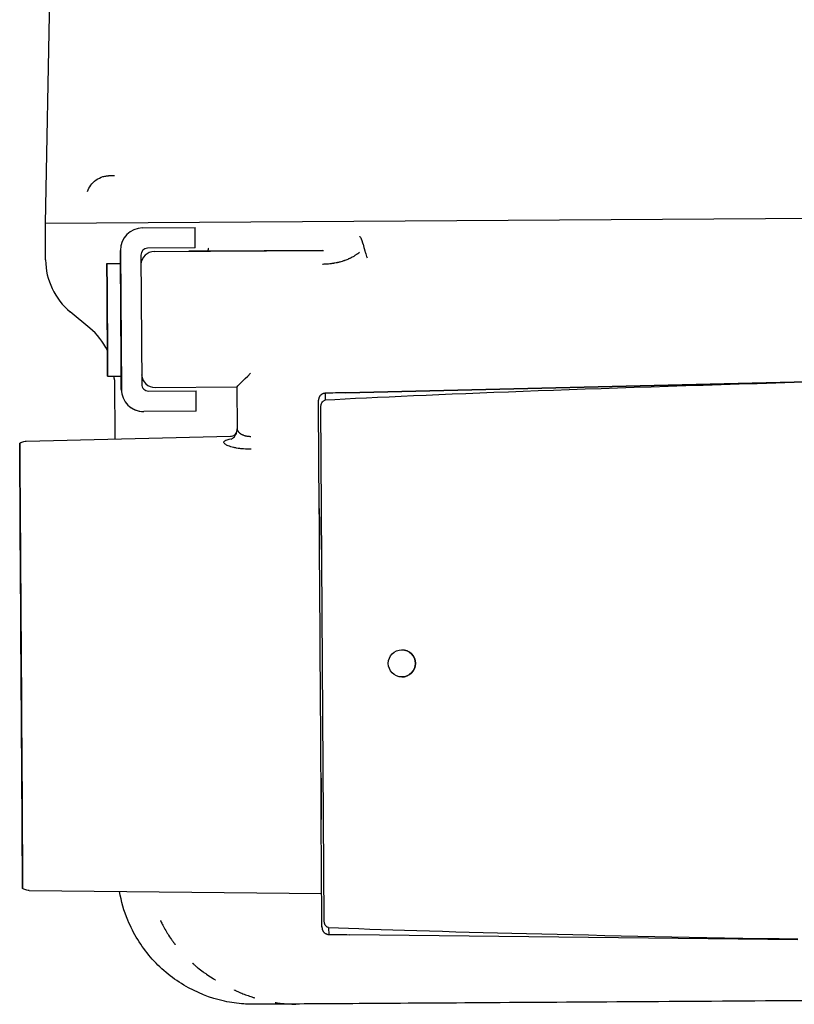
# Model space of a CAD drawing. Extents: x -89225 to 110569, y 13360 to 87647.
# Tile 309 of 478: x 37026 to 37083, y 84582 to 84655. Entities that reach past the tile are written whole.
import ezdxf

# ---------------------------------------------------------------- set-up
doc = ezdxf.new("R2010")
doc.units = 0
doc.layers.add('Iv-Lines 035', color=4, linetype='Continuous')

# ---------------------------------------------------------------- blocks, each defined once
blk = doc.blocks.new('Leidingwerk beluchtingsinstallatie')
for p, q in [((1284351.067, -919528.808), (1284349.787, -919593.831)), ((1284459.811, -919593.117), (1284349.787, -919593.831)), ((1284349.817, -919596.499), (1284349.8, -919593.831)), ((1284356.948, -919594.143), (1284360.809, -919594.118)), ((1284356.95, -919594.143), (1284356.948, -919594.143)), ((1284356.95, -919594.143), (1284360.811, -919594.118)), ((1284360.809, -919594.118), (1284360.811, -919594.118)), ((1284360.821, -919595.618), (1284360.811, -919594.118)), ((1284355.326, -919596.755), (1284355.319, -919595.793)), ((1284355.322, -919595.793), (1284355.388, -919606.014)), ((1284360.821, -919595.618), (1284357.321, -919595.641)), ((1284357.82, -919595.879), (1284357.822, -919595.879)), ((1284357.822, -919595.879), (1284370.181, -919595.799)), ((1284361.576, -919595.855), (1284360.343, -919595.863)), ((1284370.18, -919595.799), (1284361.575, -919595.855)), ((1284370.264, -919595.797), (1284370.264, -919595.797)), ((1284354.327, -919596.762), (1284355.327, -919596.755)), ((1284356.824, -919596.144), (1284356.886, -919605.644)), ((1284353.064, -919601.507), (1284351.628, -919600.318)), ((1284354.381, -919605.042), (1284355.381, -919605.035)), ((1284354.875, -919605.325), (1284354.903, -919609.668)), ((1284355.386, -919606.014), (1284355.379, -919605.035)), ((1284371.907, -919606.264), (1284404.888, -919605.474)), ((1284404.888, -919605.474), (1284371.907, -919606.264)), ((1284404.888, -919605.474), (1284404.888, -919605.474)), ((1284437.877, -919605.835), (1284404.888, -919605.474)), ((1284357.387, -919606.14), (1284360.887, -919606.118)), ((1284357.389, -919606.14), (1284357.387, -919606.14)), ((1284357.389, -919606.14), (1284360.889, -919606.118)), ((1284357.879, -919605.879), (1284357.88, -919605.879)), ((1284357.887, -919605.879), (1284363.887, -919605.84)), ((1284360.887, -919606.118), (1284360.889, -919606.118)), ((1284360.898, -919607.618), (1284360.889, -919606.118)), ((1284363.885, -919605.84), (1284363.905, -919608.912)), ((1284357.027, -919607.643), (1284357.025, -919607.643)), ((1284360.898, -919607.618), (1284357.038, -919607.643)), ((1284369.947, -919614.764), (1284369.899, -919607.303)), ((1284370.312, -919645.097), (1284370.067, -919607.302)), ((1284348.394, -919609.823), (1284363.418, -919609.464)), ((1284370.144, -919645.098), (1284370.096, -919637.637)), ((1284348.609, -919642.857), (1284370.131, -919643.093)), ((1284372.165, -919646.111), (1284405.154, -919646.473)), ((1284368.227, -919651.213), (1284368.227, -919651.213))]:
    blk.add_line(p, q)
blk.add_circle((1284376.022, -919626.162), 1)
for centre, radius, start, end in [((1284356.959, -919595.782), 1.639, 90.37204, 180.37204), ((1284356.961, -919595.782), 1.639, 90.37204, 180.37204), ((1284357.324, -919596.141), 0.5, 90.37204, 180.37204), ((1284357.827, -919596.879), 1, 90.37204, 176.9202), ((1284354.817, -919596.467), 5, 180.37204, 230.37204), ((1284349.875, -919605.358), 5, 26.02993, 50.37204), ((1284349.875, -919605.358), 5, 0.37204, 3.66248), ((1284357.879, -919604.879), 1, 183.82388, 270), ((1284357.025, -919606.004), 1.639, 180.37204, 270), ((1284357.027, -919606.004), 1.639, 180.37204, 270.37204), ((1284357.386, -919605.64), 0.5, 180.37204, 270.37204), ((1284357.383, -919605.64), 0.5, 270.12036, 270.37204), ((1284357.88, -919604.879), 1, 270, 270.37204), ((1284376.021, -919626.162), 1, 270.02188, 89.97812)]:
    blk.add_arc(centre, radius, start, end)
for centre, major_axis, ratio, start_param, end_param in [((1290009.398, -920293.77), (5636.164, -699.149), 0.023961, 3.151311, 3.153967), ((1284355.354, -919600.895), (0.027, -4.14), 0.000191, 6.283178, 9.42477), ((1284364.88, -919604.833), (0.993, 1.006), 0.000096, 3.141688, 4.712484), ((1284404.895, -919606.474), (-0.006, 1), 0.000191, 5.978656, 6.283191), ((1284422.954, -919606.041), (-60.178, -1.441), 0.016613, 5.016893, 5.774466), ((1284388.194, -920267.965), (537.651, -386.562), 0.999312, 2.218427, 2.22073), ((1284370.018, -919626.201), (-0.11, 16.892), 0.000191, 4.187797, 5.233531), ((1284423.211, -919645.671), (-60.192, 0.66), 0.016613, 0.508719, 1.266292), ((1284379.859, -918984.254), (-532.601, -393.491), 0.999311, 0.920902, 0.923204)]:
    blk.add_ellipse(centre, major_axis=major_axis, ratio=ratio, start_param=start_param, end_param=end_param)
for centre, major_axis in [((1284354.354, -919600.902), (-0.027, 4.14)), ((1284354.354, -919600.902), (-0.017, 2.55)), ((1284348.019, -919626.343), (0.106, -16.383)), ((1284348.019, -919626.343), (0.066, -10.188))]:
    blk.add_ellipse(centre, major_axis=major_axis, ratio=0.000191)
for points, knots in [([(1284352.891, -919591.461), (1284352.949, -919591.299), (1284353.031, -919591.144), (1284353.245, -919590.857), (1284353.381, -919590.724), (1284353.686, -919590.511), (1284353.857, -919590.428), (1284354.123, -919590.348), (1284354.214, -919590.328), (1284354.351, -919590.31), (1284354.398, -919590.305), (1284354.461, -919590.302), (1284354.479, -919590.301), (1284354.501, -919590.301), (1284354.506, -919590.301), (1284354.512, -919590.3), (1284354.513, -919590.3), (1284354.515, -919590.3), (1284354.516, -919590.3), (1284354.518, -919590.3), (1284354.518, -919590.3), (1284354.52, -919590.3), (1284354.521, -919590.3), (1284354.524, -919590.3), (1284354.524, -919590.3), (1284354.525, -919590.3), (1284354.526, -919590.3), (1284354.527, -919590.3), (1284354.527, -919590.3), (1284354.528, -919590.3), (1284354.528, -919590.3), (1284354.532, -919590.3), (1284354.538, -919590.3), (1284354.573, -919590.3), (1284354.624, -919590.3), (1284354.749, -919590.299), (1284354.807, -919590.298), (1284354.875, -919590.298)], [0.0609754, 0.0609754, 0.0609754, 0.0609754, 0.1124771, 0.1124771, 0.1682398, 0.1682398, 0.2240011, 0.2240011, 0.2516117, 0.2516117, 0.2655628, 0.2655628, 0.2707926, 0.2707926, 0.2723081, 0.2723081, 0.2726592, 0.2726592, 0.2730114, 0.2730114, 0.2733638, 0.2733638, 0.2740729, 0.2740729, 0.2769069, 0.2769069, 0.2803154, 0.2803154, 0.2905393, 0.2905393, 0.32121, 0.32121, 0.4132255, 0.4132255, 0.6893655, 0.6893655, 0.8637834, 0.8637834, 0.8637834, 0.8637834]), ([(1284373.172, -919595.332), (1284373.167, -919595.302), (1284373.156, -919595.246), (1284373.136, -919595.18), (1284373.13, -919595.16), (1284373.124, -919595.141), (1284373.118, -919595.125), (1284373.114, -919595.114), (1284373.111, -919595.104), (1284373.107, -919595.095), (1284373.103, -919595.083), (1284373.098, -919595.072), (1284373.094, -919595.062), (1284373.092, -919595.057), (1284373.09, -919595.052), (1284373.089, -919595.047), (1284373.088, -919595.045), (1284373.087, -919595.043), (1284373.086, -919595.041), (1284373.085, -919595.039), (1284373.085, -919595.038), (1284373.083, -919595.035), (1284373.04, -919594.935), (1284372.996, -919594.865), (1284372.954, -919594.81), (1284372.946, -919594.8), (1284372.938, -919594.79), (1284372.931, -919594.781)], [0.0000012, 0.0000012, 0.0000012, 0.0000012, 0.25, 0.25, 0.25, 0.3257144, 0.3257144, 0.3257144, 0.375, 0.375, 0.375, 0.4375, 0.4375, 0.4375, 0.46875, 0.46875, 0.46875, 0.484375, 0.484375, 0.484375, 0.5, 0.5, 0.5, 0.9196097, 0.9196097, 0.9196097, 0.9999998, 0.9999998, 0.9999998, 0.9999998]), ([(1284373.172, -919595.332), (1284373.177, -919595.357), (1284373.183, -919595.383), (1284373.189, -919595.411), (1284373.195, -919595.435), (1284373.201, -919595.461), (1284373.207, -919595.488), (1284373.213, -919595.513), (1284373.22, -919595.538), (1284373.226, -919595.564), (1284373.233, -919595.589), (1284373.239, -919595.615), (1284373.246, -919595.641), (1284373.251, -919595.657), (1284373.255, -919595.674), (1284373.26, -919595.69), (1284373.262, -919595.698), (1284373.264, -919595.705), (1284373.266, -919595.712), (1284373.267, -919595.718), (1284373.269, -919595.724), (1284373.27, -919595.73), (1284373.278, -919595.756), (1284373.285, -919595.782), (1284373.292, -919595.809), (1284373.302, -919595.842), (1284373.311, -919595.875), (1284373.32, -919595.908), (1284373.326, -919595.928), (1284373.332, -919595.947), (1284373.337, -919595.967)], [0, 0, 0, 0, 0.1375956, 0.1375956, 0.1375956, 0.2633214, 0.2633214, 0.2633214, 0.3816607, 0.3816607, 0.3816607, 0.4939735, 0.4939735, 0.4939735, 0.5625, 0.5625, 0.5625, 0.5962737, 0.5962737, 0.5962737, 0.625, 0.625, 0.625, 0.75, 0.75, 0.75, 0.9074021, 0.9074021, 0.9074021, 0.9999999, 0.9999999, 0.9999999, 0.9999999]), ([(1284360.343, -919595.862), (1284360.549, -919595.861), (1284360.759, -919595.859), (1284361.171, -919595.857), (1284361.378, -919595.855), (1284361.556, -919595.854)], [0, 0, 0, 0, 0.0620302, 0.0620302, 0.1301181, 0.1301181, 0.1301181, 0.1301181]), ([(1284361.556, -919595.854), (1284361.561, -919595.854), (1284361.565, -919595.854), (1284361.571, -919595.854), (1284361.574, -919595.855), (1284361.576, -919595.855)], [0.97833148, 0.97833148, 0.97833148, 0.97833148, 0.99254846, 0.99254846, 1, 1, 1, 1]), ([(1284361.57, -919595.854), (1284361.581, -919595.854), (1284361.587, -919595.853), (1284361.588, -919595.853), (1284361.588, -919595.853), (1284361.588, -919595.853)], [0.00194715, 0.00194715, 0.00194715, 0.00194715, 0.01325211, 0.01325211, 0.01394999, 0.01394999, 0.01394999, 0.01394999]), ([(1284361.576, -919595.855), (1284361.592, -919595.855), (1284361.606, -919595.854), (1284361.621, -919595.852), (1284361.635, -919595.851), (1284361.65, -919595.849), (1284361.663, -919595.847), (1284361.685, -919595.842), (1284361.712, -919595.835), (1284361.734, -919595.823), (1284361.736, -919595.822), (1284361.739, -919595.821), (1284361.741, -919595.819), (1284361.743, -919595.818), (1284361.746, -919595.816), (1284361.748, -919595.815), (1284361.757, -919595.808), (1284361.765, -919595.8), (1284361.773, -919595.787), (1284361.776, -919595.783), (1284361.779, -919595.778), (1284361.781, -919595.773), (1284361.782, -919595.77), (1284361.784, -919595.767), (1284361.785, -919595.765), (1284361.785, -919595.763), (1284361.786, -919595.761), (1284361.787, -919595.759), (1284361.789, -919595.752), (1284361.791, -919595.746), (1284361.792, -919595.739), (1284361.796, -919595.723), (1284361.798, -919595.706), (1284361.798, -919595.69), (1284361.798, -919595.686), (1284361.798, -919595.681), (1284361.797, -919595.677), (1284361.797, -919595.675), (1284361.797, -919595.673), (1284361.797, -919595.672), (1284361.796, -919595.67), (1284361.796, -919595.669), (1284361.796, -919595.667), (1284361.794, -919595.657), (1284361.79, -919595.647), (1284361.784, -919595.638)], [0, 0, 0, 0, 0.00667469, 0.00667469, 0.00667469, 0.01329183, 0.01329183, 0.01329183, 0.02381377, 0.02381377, 0.02381377, 0.02500114, 0.02500114, 0.02500114, 0.02628419, 0.02628419, 0.02628419, 0.03154981, 0.03154981, 0.03154981, 0.03354461, 0.03354461, 0.03354461, 0.03457441, 0.03457441, 0.03457441, 0.0353532, 0.0353532, 0.0353532, 0.03770917, 0.03770917, 0.03770917, 0.0431414, 0.0431414, 0.0431414, 0.0445959, 0.0445959, 0.0445959, 0.04514833, 0.04514833, 0.04514833, 0.04563499, 0.04563499, 0.04563499, 0.04915291, 0.04915291, 0.04915291, 0.04915291]), ([(1284370.18, -919595.799), (1284370.18, -919595.799), (1284370.181, -919595.799), (1284370.183, -919595.799), (1284370.184, -919595.799), (1284370.189, -919595.799), (1284370.192, -919595.798), (1284370.202, -919595.798), (1284370.209, -919595.798), (1284370.223, -919595.798), (1284370.237, -919595.798), (1284370.257, -919595.798), (1284370.263, -919595.797), (1284370.264, -919595.797)], [0, 0, 0, 0, 0.000123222, 0.000123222, 0.000611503, 0.000611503, 0.001588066, 0.001588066, 0.003541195, 0.003541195, 0.005938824, 0.005938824, 0.008336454, 0.008336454, 0.008336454, 0.008336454]), ([(1284370.181, -919595.799), (1284370.197, -919595.798), (1284370.213, -919595.798), (1284370.235, -919595.798), (1284370.241, -919595.798), (1284370.25, -919595.798), (1284370.254, -919595.798), (1284370.258, -919595.798), (1284370.26, -919595.798), (1284370.262, -919595.797), (1284370.263, -919595.797), (1284370.263, -919595.797), (1284370.263, -919595.797), (1284370.264, -919595.797), (1284370.264, -919595.797), (1284370.264, -919595.797)], [0, 0, 0, 0, 0.004854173, 0.004854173, 0.006674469, 0.006674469, 0.007645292, 0.007645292, 0.008130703, 0.008130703, 0.008252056, 0.008252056, 0.008312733, 0.008312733, 0.008343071, 0.008343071, 0.008343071, 0.008343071]), ([(1284370.187, -919596.799), (1284370.195, -919596.799), (1284370.236, -919596.799), (1284370.347, -919596.795), (1284370.392, -919596.794), (1284370.459, -919596.79), (1284370.477, -919596.789), (1284370.487, -919596.788), (1284370.502, -919596.787), (1284370.519, -919596.786), (1284370.582, -919596.782), (1284370.645, -919596.777), (1284370.742, -919596.766), (1284370.767, -919596.763), (1284370.787, -919596.761), (1284370.819, -919596.757), (1284370.886, -919596.748), (1284370.953, -919596.738), (1284371.008, -919596.729), (1284371.028, -919596.726), (1284371.068, -919596.719), (1284371.082, -919596.716), (1284371.16, -919596.702), (1284371.22, -919596.69), (1284371.292, -919596.674), (1284371.313, -919596.669), (1284371.334, -919596.664), (1284371.348, -919596.661), (1284371.348, -919596.661), (1284371.359, -919596.658), (1284371.369, -919596.656), (1284371.409, -919596.646), (1284371.444, -919596.637), (1284371.532, -919596.614), (1284371.586, -919596.599), (1284371.675, -919596.572), (1284371.708, -919596.561), (1284371.761, -919596.544), (1284371.789, -919596.534), (1284371.818, -919596.524), (1284371.838, -919596.517), (1284371.847, -919596.514), (1284371.953, -919596.476), (1284372.041, -919596.44), (1284372.146, -919596.394), (1284372.17, -919596.383), (1284372.195, -919596.372), (1284372.233, -919596.354), (1284372.271, -919596.335), (1284372.35, -919596.296), (1284372.404, -919596.267), (1284372.487, -919596.219), (1284372.515, -919596.202), (1284372.572, -919596.167), (1284372.604, -919596.147), (1284372.658, -919596.111), (1284372.683, -919596.094), (1284372.716, -919596.07), (1284372.727, -919596.062), (1284372.747, -919596.048), (1284372.762, -919596.036), (1284372.829, -919595.986), (1284372.874, -919595.949), (1284372.913, -919595.916)], [0, 0, 0, 0, 0.0625, 0.0625, 0.09375, 0.09375, 0.101562, 0.101562, 0.109375, 0.125, 0.125, 0.1875, 0.1875, 0.203125, 0.203125, 0.21875, 0.25, 0.28125, 0.28125, 0.296875, 0.296875, 0.3125, 0.3125, 0.375, 0.375, 0.390625, 0.398437, 0.398437, 0.40625, 0.40625, 0.4375, 0.4375, 0.5, 0.5, 0.5625, 0.5625, 0.59375, 0.59375, 0.609375, 0.617187, 0.617187, 0.625, 0.625, 0.6875, 0.6875, 0.703125, 0.703125, 0.71875, 0.75, 0.75, 0.8125, 0.8125, 0.84375, 0.84375, 0.875, 0.875, 0.90625, 0.90625, 0.921875, 0.921875, 0.9375, 0.9375, 1, 1, 1, 1]), ([(1284370.382, -919606.302), (1284370.362, -919606.302), (1284370.342, -919606.304), (1284370.321, -919606.307), (1284370.301, -919606.31), (1284370.28, -919606.315), (1284370.26, -919606.32), (1284370.24, -919606.326), (1284370.22, -919606.334), (1284370.201, -919606.342), (1284370.188, -919606.347), (1284370.175, -919606.354), (1284370.163, -919606.36), (1284370.144, -919606.37), (1284370.126, -919606.381), (1284370.109, -919606.393), (1284370.092, -919606.405), (1284370.075, -919606.418), (1284370.06, -919606.432), (1284370.051, -919606.44), (1284370.043, -919606.448), (1284370.035, -919606.456), (1284370.022, -919606.47), (1284370.01, -919606.484), (1284369.999, -919606.499), (1284369.987, -919606.515), (1284369.976, -919606.531), (1284369.966, -919606.547), (1284369.957, -919606.564), (1284369.948, -919606.581), (1284369.941, -919606.597), (1284369.933, -919606.614), (1284369.926, -919606.631), (1284369.921, -919606.648), (1284369.919, -919606.653), (1284369.917, -919606.658), (1284369.916, -919606.663), (1284369.911, -919606.681), (1284369.907, -919606.697), (1284369.904, -919606.714), (1284369.9, -919606.731), (1284369.898, -919606.747), (1284369.897, -919606.763), (1284369.896, -919606.775), (1284369.896, -919606.787), (1284369.896, -919606.799)], [0, 0, 0, 0, 0.0678733, 0.0678733, 0.0678733, 0.1356656, 0.1356656, 0.1356656, 0.203558, 0.203558, 0.203558, 0.25, 0.25, 0.25, 0.3194396, 0.3194396, 0.3194396, 0.3907694, 0.3907694, 0.3907694, 0.43248, 0.43248, 0.43248, 0.5, 0.5, 0.5, 0.5735559, 0.5735559, 0.5735559, 0.6485627, 0.6485627, 0.6485627, 0.7259095, 0.7259095, 0.7259095, 0.75, 0.75, 0.75, 0.8308074, 0.8308074, 0.8308074, 0.9159231, 0.9159231, 0.9159231, 0.9840837, 0.9840837, 0.9840837, 0.9840837]), ([(1284369.899, -919607.303), (1284369.899, -919607.252), (1284369.898, -919607.201), (1284369.898, -919607.103), (1284369.897, -919607.055), (1284369.897, -919606.968), (1284369.897, -919606.927), (1284369.896, -919606.863), (1284369.896, -919606.838), (1284369.896, -919606.81), (1284369.896, -919606.802), (1284369.896, -919606.799)], [0, 0, 0, 0, 0.01522177, 0.01522177, 0.03080953, 0.03080953, 0.04725571, 0.04725571, 0.06333454, 0.06333454, 0.07361397, 0.07361397, 0.07361397, 0.07361397]), ([(1284369.899, -919607.303), (1284369.898, -919607.181), (1284369.897, -919607.061), (1284369.896, -919606.881), (1284369.896, -919606.821), (1284369.896, -919606.807)], [0, 0, 0, 0, 0.5, 0.5, 0.9999997, 0.9999997, 0.9999997, 0.9999997]), ([(1284370.067, -919607.302), (1284370.066, -919607.275), (1284370.068, -919607.247), (1284370.073, -919607.191), (1284370.078, -919607.162), (1284370.096, -919607.085), (1284370.113, -919607.038), (1284370.164, -919606.943), (1284370.198, -919606.903), (1284370.257, -919606.855), (1284370.282, -919606.839), (1284370.333, -919606.819), (1284370.359, -919606.814), (1284370.385, -919606.813)], [0.00000037, 0.00000037, 0.00000037, 0.00000037, 0.00820408, 0.00820408, 0.01698756, 0.01698756, 0.03185537, 0.03185537, 0.04933071, 0.04933071, 0.06027646, 0.06027646, 0.070055, 0.070055, 0.070055, 0.070055]), ([(1284370.382, -919606.302), (1284370.383, -919606.304), (1284370.383, -919606.308), (1284370.382, -919606.314), (1284370.382, -919606.32), (1284370.382, -919606.328), (1284370.382, -919606.339), (1284370.382, -919606.349), (1284370.382, -919606.361), (1284370.382, -919606.376), (1284370.382, -919606.39), (1284370.382, -919606.406), (1284370.382, -919606.425), (1284370.382, -919606.472), (1284370.382, -919606.534), (1284370.383, -919606.611), (1284370.383, -919606.626), (1284370.383, -919606.642), (1284370.383, -919606.658), (1284370.383, -919606.688), (1284370.384, -919606.72), (1284370.384, -919606.753), (1284370.384, -919606.772), (1284370.384, -919606.793), (1284370.385, -919606.813)], [0.0000104, 0.0000104, 0.0000104, 0.0000104, 0.1250051, 0.1250051, 0.1250051, 0.2450345, 0.2450345, 0.2450345, 0.3631161, 0.3631161, 0.3631161, 0.4786393, 0.4786393, 0.4786393, 0.7731726, 0.7731726, 0.7731726, 0.8315392, 0.8315392, 0.8315392, 0.9377191, 0.9377191, 0.9377191, 0.9999117, 0.9999117, 0.9999117, 0.9999117]), ([(1284363.418, -919609.464), (1284363.425, -919609.463), (1284363.432, -919609.463), (1284363.46, -919609.461), (1284363.481, -919609.459), (1284363.554, -919609.444), (1284363.606, -919609.425), (1284363.699, -919609.372), (1284363.742, -919609.338), (1284363.813, -919609.26), (1284363.842, -919609.214), (1284363.874, -919609.141), (1284363.883, -919609.117), (1284363.893, -919609.08), (1284363.895, -919609.068), (1284363.899, -919609.047), (1284363.901, -919609.039), (1284363.903, -919609.022), (1284363.904, -919609.014), (1284363.905, -919609.003), (1284363.905, -919609), (1284363.905, -919608.993), (1284363.905, -919608.99), (1284363.906, -919608.985), (1284363.906, -919608.983), (1284363.906, -919608.978), (1284363.906, -919608.976), (1284363.906, -919608.971), (1284363.906, -919608.97), (1284363.906, -919608.969), (1284363.906, -919608.969), (1284363.906, -919608.969)], [0, 0, 0, 0, 0.002088, 0.002088, 0.008363, 0.008363, 0.0245345, 0.0245345, 0.0404583, 0.0404583, 0.0563891, 0.0563891, 0.0642427, 0.0642427, 0.0679158, 0.0679158, 0.0705003, 0.0705003, 0.0732716, 0.0732716, 0.0745406, 0.0745406, 0.0764006, 0.0764006, 0.0786025, 0.0786025, 0.0825069, 0.0825069, 0.091973, 0.091973, 0.1010698, 0.1010698, 0.1010698, 0.1010698]), ([(1284363.466, -919609.68), (1284363.466, -919609.68), (1284363.481, -919609.674), (1284363.529, -919609.648), (1284363.559, -919609.63), (1284363.627, -919609.577), (1284363.666, -919609.541), (1284363.748, -919609.442), (1284363.79, -919609.376), (1284363.858, -919609.23), (1284363.885, -919609.146), (1284363.903, -919609.028), (1284363.906, -919608.993), (1284363.907, -919608.959)], [0.0284089, 0.0284089, 0.0284089, 0.0284089, 0.0522568, 0.0522568, 0.0717975, 0.0717975, 0.0949367, 0.0949367, 0.1213196, 0.1213196, 0.1500889, 0.1500889, 0.1623307, 0.1623307, 0.1623307, 0.1623307]), ([(1284363.885, -919609.109), (1284363.888, -919609.094), (1284363.891, -919609.079), (1284363.898, -919609.039), (1284363.901, -919609.013), (1284363.903, -919608.988)], [0.14465287, 0.14465287, 0.14465287, 0.14465287, 0.14984646, 0.14984646, 0.15865955, 0.15865955, 0.15865955, 0.15865955]), ([(1284363.907, -919608.925), (1284363.907, -919608.931), (1284363.907, -919608.938), (1284363.908, -919608.945), (1284363.908, -919608.949), (1284363.908, -919608.952), (1284363.909, -919608.955), (1284363.91, -919608.963), (1284363.912, -919608.972), (1284363.914, -919608.981), (1284363.915, -919608.986), (1284363.917, -919608.991), (1284363.918, -919608.996), (1284363.921, -919609.006), (1284363.925, -919609.017), (1284363.93, -919609.028), (1284363.933, -919609.034), (1284363.936, -919609.041), (1284363.939, -919609.048), (1284363.944, -919609.057), (1284363.95, -919609.067), (1284363.956, -919609.078), (1284363.96, -919609.083), (1284363.963, -919609.088), (1284363.967, -919609.094), (1284363.969, -919609.097), (1284363.971, -919609.1), (1284363.973, -919609.103), (1284363.975, -919609.106), (1284363.977, -919609.108), (1284363.979, -919609.111), (1284363.983, -919609.117), (1284363.988, -919609.123), (1284363.993, -919609.129), (1284364.004, -919609.142), (1284364.015, -919609.155), (1284364.026, -919609.166), (1284364.039, -919609.179), (1284364.052, -919609.192), (1284364.066, -919609.204), (1284364.07, -919609.207), (1284364.074, -919609.211), (1284364.079, -919609.215), (1284364.093, -919609.226), (1284364.107, -919609.238), (1284364.121, -919609.248), (1284364.124, -919609.25), (1284364.128, -919609.253), (1284364.132, -919609.256), (1284364.139, -919609.261), (1284364.147, -919609.266), (1284364.155, -919609.272), (1284364.16, -919609.275), (1284364.165, -919609.278), (1284364.17, -919609.281), (1284364.173, -919609.284), (1284364.176, -919609.286), (1284364.18, -919609.288), (1284364.196, -919609.298), (1284364.227, -919609.315), (1284364.251, -919609.328), (1284364.253, -919609.329), (1284364.254, -919609.33), (1284364.256, -919609.33), (1284364.265, -919609.335), (1284364.273, -919609.339), (1284364.282, -919609.343), (1284364.301, -919609.352), (1284364.32, -919609.361), (1284364.34, -919609.369), (1284364.367, -919609.38), (1284364.395, -919609.39), (1284364.423, -919609.4), (1284364.437, -919609.404), (1284364.451, -919609.409), (1284364.465, -919609.413), (1284364.472, -919609.415), (1284364.479, -919609.417), (1284364.486, -919609.419), (1284364.49, -919609.42), (1284364.493, -919609.421), (1284364.497, -919609.422), (1284364.5, -919609.423), (1284364.503, -919609.424), (1284364.507, -919609.425), (1284364.542, -919609.434), (1284364.578, -919609.442), (1284364.614, -919609.449), (1284364.651, -919609.455), (1284364.687, -919609.46), (1284364.723, -919609.464), (1284364.761, -919609.467), (1284364.797, -919609.47), (1284364.834, -919609.47), (1284364.86, -919609.471), (1284364.885, -919609.47), (1284364.91, -919609.469)], [0.0000001, 0.0000001, 0.0000001, 0.0000001, 0.044529, 0.044529, 0.044529, 0.0625, 0.0625, 0.0625, 0.1042544, 0.1042544, 0.1042544, 0.125, 0.125, 0.125, 0.1647144, 0.1647144, 0.1647144, 0.1875, 0.1875, 0.1875, 0.21875, 0.21875, 0.21875, 0.234375, 0.234375, 0.234375, 0.2430243, 0.2430243, 0.2430243, 0.25, 0.25, 0.25, 0.2700207, 0.2700207, 0.2700207, 0.3125, 0.3125, 0.3125, 0.3598105, 0.3598105, 0.3598105, 0.375, 0.375, 0.375, 0.4247132, 0.4247132, 0.4247132, 0.4375, 0.4375, 0.4375, 0.4654467, 0.4654467, 0.4654467, 0.484375, 0.484375, 0.484375, 0.4977857, 0.4977857, 0.4977857, 0.5563931, 0.5563931, 0.5563931, 0.560043, 0.560043, 0.560043, 0.5803732, 0.5803732, 0.5803732, 0.625, 0.625, 0.625, 0.6875, 0.6875, 0.6875, 0.71875, 0.71875, 0.71875, 0.734375, 0.734375, 0.734375, 0.7432879, 0.7432879, 0.7432879, 0.75, 0.75, 0.75, 0.8163195, 0.8163195, 0.8163195, 0.8833872, 0.8833872, 0.8833872, 0.9517472, 0.9517472, 0.9517472, 1, 1, 1, 1]), ([(1284347.912, -919609.96), (1284348.006, -919609.906), (1284348.109, -919609.866), (1284348.274, -919609.832), (1284348.334, -919609.825), (1284348.394, -919609.823)], [0, 0, 0, 0, 0.0324299, 0.0324299, 0.05044658, 0.05044658, 0.05044658, 0.05044658]), ([(1284364.934, -919610.41), (1284364.745, -919610.415), (1284364.559, -919610.411), (1284364.378, -919610.398), (1284364.281, -919610.391), (1284364.187, -919610.382), (1284364.096, -919610.37), (1284364.017, -919610.36), (1284363.941, -919610.349), (1284363.867, -919610.336), (1284363.785, -919610.321), (1284363.707, -919610.305), (1284363.634, -919610.288), (1284363.565, -919610.271), (1284363.499, -919610.253), (1284363.437, -919610.234), (1284363.369, -919610.213), (1284363.307, -919610.191), (1284363.252, -919610.168), (1284363.204, -919610.149), (1284363.161, -919610.129), (1284363.123, -919610.108), (1284363.041, -919610.064), (1284362.985, -919610.019), (1284362.955, -919609.974), (1284362.931, -919609.939), (1284362.925, -919609.906), (1284362.936, -919609.874), (1284362.939, -919609.865), (1284362.943, -919609.857), (1284362.949, -919609.848), (1284362.968, -919609.819), (1284363.001, -919609.792), (1284363.05, -919609.767), (1284363.068, -919609.758), (1284363.088, -919609.749), (1284363.109, -919609.741), (1284363.19, -919609.708), (1284363.294, -919609.68), (1284363.42, -919609.656)], [0, 0, 0, 0, 0.125, 0.125, 0.125, 0.1919974, 0.1919974, 0.1919974, 0.25, 0.25, 0.25, 0.3144733, 0.3144733, 0.3144733, 0.375, 0.375, 0.375, 0.4420863, 0.4420863, 0.4420863, 0.5, 0.5, 0.5, 0.625, 0.625, 0.625, 0.7229301, 0.7229301, 0.7229301, 0.75, 0.75, 0.75, 0.8415564, 0.8415564, 0.8415564, 0.875, 0.875, 0.875, 0.9999999, 0.9999999, 0.9999999, 0.9999999]), ([(1284369.947, -919614.764), (1284369.948, -919614.835), (1284369.948, -919614.906), (1284369.949, -919614.976), (1284369.949, -919615.047), (1284369.95, -919615.118), (1284369.95, -919615.189), (1284369.95, -919615.214), (1284369.951, -919615.24), (1284369.951, -919615.265), (1284369.951, -919615.293), (1284369.951, -919615.322), (1284369.951, -919615.35), (1284369.951, -919615.378), (1284369.952, -919615.405), (1284369.952, -919615.432), (1284369.952, -919615.529), (1284369.953, -919615.625), (1284369.954, -919615.72), (1284369.954, -919615.815), (1284369.955, -919615.909), (1284369.955, -919616.001), (1284369.956, -919616.022), (1284369.956, -919616.042), (1284369.956, -919616.063), (1284369.956, -919616.114), (1284369.956, -919616.163), (1284369.957, -919616.212), (1284369.957, -919616.268), (1284369.958, -919616.324), (1284369.958, -919616.378), (1284369.958, -919616.39), (1284369.958, -919616.402), (1284369.958, -919616.414), (1284369.958, -919616.468), (1284369.959, -919616.521), (1284369.959, -919616.573), (1284369.959, -919616.592), (1284369.959, -919616.612), (1284369.959, -919616.631), (1284369.96, -919616.709), (1284369.96, -919616.784), (1284369.961, -919616.855), (1284369.961, -919616.865), (1284369.961, -919616.874), (1284369.961, -919616.883), (1284369.961, -919616.923), (1284369.962, -919616.962), (1284369.962, -919616.999), (1284369.962, -919617.036), (1284369.962, -919617.073), (1284369.962, -919617.107), (1284369.963, -919617.152), (1284369.963, -919617.194), (1284369.963, -919617.235), (1284369.963, -919617.255), (1284369.964, -919617.275), (1284369.964, -919617.294), (1284369.964, -919617.297), (1284369.964, -919617.299), (1284369.964, -919617.302), (1284369.964, -919617.325), (1284369.964, -919617.348), (1284369.964, -919617.37), (1284369.964, -919617.392), (1284369.964, -919617.413), (1284369.965, -919617.433), (1284369.965, -919617.445), (1284369.965, -919617.457), (1284369.965, -919617.468), (1284369.965, -919617.503), (1284369.965, -919617.536), (1284369.965, -919617.566), (1284369.965, -919617.596), (1284369.966, -919617.622), (1284369.966, -919617.647), (1284369.966, -919617.666), (1284369.966, -919617.684), (1284369.966, -919617.7), (1284369.966, -919617.714), (1284369.966, -919617.726), (1284369.966, -919617.737), (1284369.966, -919617.741), (1284369.966, -919617.745), (1284369.966, -919617.748), (1284369.966, -919617.754), (1284369.966, -919617.76), (1284369.966, -919617.765), (1284369.966, -919617.771), (1284369.967, -919617.777), (1284369.967, -919617.781), (1284369.967, -919617.785), (1284369.967, -919617.789), (1284369.967, -919617.791), (1284369.967, -919617.792), (1284369.967, -919617.793), (1284369.967, -919617.794), (1284369.967, -919617.797), (1284369.967, -919617.797), (1284369.967, -919617.794), (1284369.967, -919617.792), (1284369.966, -919617.79), (1284369.966, -919617.787), (1284369.966, -919617.781), (1284369.966, -919617.773), (1284369.966, -919617.763), (1284369.966, -919617.756), (1284369.966, -919617.749), (1284369.966, -919617.741)], [0, 0, 0, 0, 0.039583, 0.039583, 0.039583, 0.079412, 0.079412, 0.079412, 0.09375, 0.09375, 0.09375, 0.109649, 0.109649, 0.109649, 0.125, 0.125, 0.125, 0.181068, 0.181068, 0.181068, 0.237197, 0.237197, 0.237197, 0.25, 0.25, 0.25, 0.28125, 0.28125, 0.28125, 0.317341, 0.317341, 0.317341, 0.325343, 0.325343, 0.325343, 0.361441, 0.361441, 0.361441, 0.375, 0.375, 0.375, 0.430173, 0.430173, 0.430173, 0.4375, 0.4375, 0.4375, 0.46875, 0.46875, 0.46875, 0.5, 0.5, 0.5, 0.539894, 0.539894, 0.539894, 0.559701, 0.559701, 0.559701, 0.5625, 0.5625, 0.5625, 0.586599, 0.586599, 0.586599, 0.610755, 0.610755, 0.610755, 0.625, 0.625, 0.625, 0.669684, 0.669684, 0.669684, 0.713844, 0.713844, 0.713844, 0.75, 0.75, 0.75, 0.78125, 0.78125, 0.78125, 0.792179, 0.792179, 0.792179, 0.8125, 0.8125, 0.8125, 0.837059, 0.837059, 0.837059, 0.861622, 0.861622, 0.861622, 0.875, 0.875, 0.875, 0.913773, 0.913773, 0.913773, 0.9375, 0.9375, 0.9375, 0.97661, 0.97661, 0.97661, 1, 1, 1, 1]), ([(1284369.966, -919617.786), (1284369.966, -919617.786), (1284369.966, -919617.785), (1284369.966, -919617.78), (1284369.966, -919617.77), (1284369.966, -919617.717), (1284369.966, -919617.637), (1284369.964, -919617.388), (1284369.963, -919617.202), (1284369.96, -919616.756), (1284369.958, -919616.49), (1284369.955, -919615.914), (1284369.953, -919615.599), (1284369.95, -919615.109), (1284369.948, -919614.937), (1284369.947, -919614.764)], [0.0795951, 0.0795951, 0.0795951, 0.0795951, 0.0871388, 0.0871388, 0.1147536, 0.1147536, 0.1982831, 0.1982831, 0.2964565, 0.2964565, 0.3948696, 0.3948696, 0.4923392, 0.4923392, 0.5440248, 0.5440248, 0.5440248, 0.5440248]), ([(1284369.967, -919617.796), (1284369.966, -919617.793), (1284369.966, -919617.792), (1284369.966, -919617.789), (1284369.966, -919617.788), (1284369.966, -919617.779), (1284369.966, -919617.769), (1284369.966, -919617.747), (1284369.966, -919617.74), (1284369.966, -919617.731)], [0, 0, 0, 0, 0.00451895, 0.00451895, 0.01432811, 0.01432811, 0.04378241, 0.04378241, 0.05641908, 0.05641908, 0.05641908, 0.05641908]), ([(1284370.076, -919634.606), (1284370.076, -919634.606), (1284370.076, -919634.606), (1284370.076, -919634.614), (1284370.076, -919634.646), (1284370.077, -919634.755), (1284370.077, -919634.831), (1284370.079, -919635.031), (1284370.08, -919635.152), (1284370.081, -919635.361), (1284370.082, -919635.436), (1284370.083, -919635.595), (1284370.083, -919635.681), (1284370.085, -919635.944), (1284370.086, -919636.134), (1284370.088, -919636.438), (1284370.089, -919636.542), (1284370.09, -919636.753), (1284370.091, -919636.858), (1284370.093, -919637.19), (1284370.095, -919637.413), (1284370.096, -919637.637)], [0.1041076, 0.1041076, 0.1041076, 0.1041076, 0.125, 0.125, 0.25, 0.25, 0.375, 0.375, 0.5, 0.5, 0.5625, 0.5625, 0.625, 0.625, 0.75, 0.75, 0.8125, 0.8125, 0.875, 0.875, 1, 1, 1, 1]), ([(1284370.096, -919637.637), (1284370.094, -919637.323), (1284370.092, -919637.006), (1284370.088, -919636.397), (1284370.086, -919636.098), (1284370.082, -919635.572), (1284370.081, -919635.339), (1284370.078, -919634.965), (1284370.077, -919634.821), (1284370.076, -919634.698), (1284370.076, -919634.672), (1284370.076, -919634.642), (1284370.076, -919634.633), (1284370.076, -919634.622), (1284370.076, -919634.618), (1284370.076, -919634.616), (1284370.076, -919634.616), (1284370.076, -919634.616)], [0, 0, 0, 0, 0.0940539, 0.0940539, 0.1921202, 0.1921202, 0.2902403, 0.2902403, 0.3885344, 0.3885344, 0.4236322, 0.4236322, 0.4443862, 0.4443862, 0.4599486, 0.4599486, 0.4642507, 0.4642507, 0.4642507, 0.4642507]), ([(1284454.982, -919642.282), (1284454.897, -919642.816), (1284454.77, -919643.342), (1284454.268, -919644.859), (1284453.766, -919645.825), (1284452.5, -919647.53), (1284451.719, -919648.29), (1284449.98, -919649.51), (1284449, -919649.985), (1284447.479, -919650.442), (1284446.962, -919650.554), (1284446.177, -919650.659), (1284445.912, -919650.684), (1284445.547, -919650.704), (1284445.448, -919650.708), (1284445.311, -919650.711), (1284445.273, -919650.712), (1284445.226, -919650.712), (1284445.215, -919650.713), (1284445.202, -919650.713), (1284445.199, -919650.713), (1284445.194, -919650.713), (1284445.191, -919650.713), (1284445.186, -919650.713), (1284445.184, -919650.713), (1284445.17, -919650.713), (1284445.174, -919650.713), (1284445.172, -919650.713), (1284445.172, -919650.713), (1284445.169, -919650.713), (1284445.166, -919650.713), (1284445.152, -919650.713), (1284445.134, -919650.713), (1284445.024, -919650.714), (1284444.863, -919650.715), (1284443.914, -919650.721), (1284442.486, -919650.73), (1284438.449, -919650.757), (1284435.812, -919650.774), (1284429.656, -919650.814), (1284426.06, -919650.837), (1284418.373, -919650.887), (1284414.186, -919650.914), (1284405.751, -919650.969), (1284401.398, -919650.997), (1284393.07, -919651.051), (1284388.992, -919651.078), (1284381.617, -919651.126), (1284378.229, -919651.148), (1284372.556, -919651.185), (1284370.201, -919651.2), (1284366.807, -919651.222), (1284365.725, -919651.229), (1284365.243, -919651.232), (1284365.19, -919651.232), (1284365.174, -919651.232), (1284365.173, -919651.232), (1284365.17, -919651.232), (1284365.17, -919651.232), (1284365.166, -919651.232), (1284365.165, -919651.232), (1284365.16, -919651.233), (1284365.158, -919651.233), (1284365.152, -919651.233), (1284365.149, -919651.233), (1284365.141, -919651.233), (1284365.134, -919651.233), (1284365.101, -919651.233), (1284365.074, -919651.233), (1284364.993, -919651.232), (1284364.94, -919651.231), (1284364.727, -919651.227), (1284364.567, -919651.219), (1284363.927, -919651.174), (1284363.448, -919651.106), (1284361.926, -919650.774), (1284360.898, -919650.367), (1284359.063, -919649.269), (1284358.229, -919648.568), (1284356.842, -919646.96), (1284356.271, -919646.032), (1284355.586, -919644.373), (1284355.379, -919643.657), (1284355.254, -919642.93)], [0.163352, 0.163352, 0.163352, 0.163352, 0.324291, 0.324291, 0.642725, 0.642725, 0.961368, 0.961368, 1.280005, 1.280005, 1.43778, 1.43778, 1.517511, 1.517511, 1.547389, 1.547389, 1.558597, 1.558597, 1.561813, 1.561813, 1.56282, 1.56282, 1.563833, 1.563833, 1.565879, 1.565879, 1.582121, 1.582121, 1.598122, 1.598122, 1.646122, 1.646122, 1.790144, 1.790144, 2.222776, 2.222776, 3.518375, 3.518375, 4.792208, 4.792208, 6.066783, 6.066783, 7.34133, 7.34133, 8.615876, 8.615876, 9.890423, 9.890423, 11.164969, 11.164969, 12.439517, 12.439517, 13.714067, 13.714067, 14.02891, 14.02891, 14.058404, 14.058404, 14.069466, 14.069466, 14.073622, 14.073622, 14.075649, 14.075649, 14.076661, 14.076661, 14.078712, 14.078712, 14.0868, 14.0868, 14.102803, 14.102803, 14.150817, 14.150817, 14.295193, 14.295193, 14.618313, 14.618313, 14.936788, 14.936788, 15.255431, 15.255431, 15.475586, 15.475586, 15.475586, 15.475586]), ([(1284348.609, -919642.857), (1284348.5, -919642.856), (1284348.391, -919642.837), (1284348.232, -919642.781), (1284348.177, -919642.756), (1284348.125, -919642.726)], [0, 0, 0, 0, 0.03243, 0.03243, 0.05044658, 0.05044658, 0.05044658, 0.05044658]), ([(1284358.305, -919645.129), (1284358.301, -919645.123), (1284358.298, -919645.116), (1284358.293, -919645.106), (1284358.291, -919645.102), (1284358.286, -919645.093), (1284358.283, -919645.087), (1284358.279, -919645.08), (1284358.278, -919645.077), (1284358.275, -919645.072), (1284358.274, -919645.069), (1284358.271, -919645.065), (1284358.273, -919645.071), (1284358.276, -919645.076), (1284358.277, -919645.079), (1284358.28, -919645.087), (1284358.283, -919645.092), (1284358.29, -919645.109), (1284358.295, -919645.119), (1284358.319, -919645.173), (1284358.339, -919645.215), (1284358.384, -919645.309), (1284358.41, -919645.361), (1284358.453, -919645.444), (1284358.469, -919645.476), (1284358.558, -919645.644), (1284358.633, -919645.778), (1284358.728, -919645.938), (1284358.746, -919645.967), (1284358.776, -919646.016), (1284358.788, -919646.035), (1284358.887, -919646.194), (1284358.977, -919646.329), (1284359.12, -919646.532), (1284359.171, -919646.601), (1284359.226, -919646.675), (1284359.231, -919646.681), (1284359.26, -919646.719), (1284359.285, -919646.751), (1284359.313, -919646.787), (1284359.317, -919646.792), (1284359.324, -919646.802), (1284359.329, -919646.807), (1284359.336, -919646.816), (1284359.339, -919646.819), (1284359.346, -919646.828), (1284359.349, -919646.832), (1284359.355, -919646.838), (1284359.357, -919646.841), (1284359.36, -919646.844), (1284359.358, -919646.84), (1284359.351, -919646.83), (1284359.345, -919646.821), (1284359.338, -919646.811), (1284359.337, -919646.81), (1284359.329, -919646.799), (1284359.322, -919646.79), (1284359.316, -919646.781)], [0.000102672, 0.000102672, 0.000102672, 0.000102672, 0.000124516, 0.000124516, 0.000138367, 0.000138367, 0.000156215, 0.000156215, 0.000165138, 0.000165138, 0.000174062, 0.000174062, 0.000182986, 0.000182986, 0.00019191, 0.00019191, 0.000209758, 0.000209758, 0.000245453, 0.000245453, 0.000388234, 0.000388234, 0.000563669, 0.000563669, 0.000673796, 0.000673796, 0.001141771, 0.001141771, 0.00124492, 0.00124492, 0.001316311, 0.001316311, 0.001816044, 0.001816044, 0.0020789, 0.0020789, 0.002101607, 0.002101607, 0.002226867, 0.002226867, 0.002244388, 0.002244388, 0.002264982, 0.002264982, 0.002280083, 0.002280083, 0.002297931, 0.002297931, 0.002306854, 0.002306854, 0.002315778, 0.002315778, 0.002347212, 0.002347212, 0.002353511, 0.002353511, 0.002387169, 0.002387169, 0.002387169, 0.002387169]), ([(1284370.148, -919645.594), (1284370.148, -919645.58), (1284370.147, -919645.52), (1284370.146, -919645.34), (1284370.145, -919645.22), (1284370.144, -919645.098)], [0.0000003, 0.0000003, 0.0000003, 0.0000003, 0.5, 0.5, 1, 1, 1, 1]), ([(1284370.148, -919645.602), (1284370.148, -919645.598), (1284370.148, -919645.587), (1284370.147, -919645.553), (1284370.147, -919645.527), (1284370.147, -919645.462), (1284370.146, -919645.42), (1284370.146, -919645.33), (1284370.146, -919645.279), (1284370.145, -919645.185), (1284370.145, -919645.141), (1284370.144, -919645.098)], [0, 0, 0, 0, 0.01291693, 0.01291693, 0.02804089, 0.02804089, 0.04446657, 0.04446657, 0.06054837, 0.06054837, 0.07362297, 0.07362297, 0.07362297, 0.07362297]), ([(1284370.636, -919645.581), (1284370.61, -919645.581), (1284370.585, -919645.576), (1284370.533, -919645.557), (1284370.508, -919645.541), (1284370.449, -919645.495), (1284370.414, -919645.455), (1284370.362, -919645.361), (1284370.344, -919645.314), (1284370.325, -919645.237), (1284370.32, -919645.208), (1284370.314, -919645.152), (1284370.312, -919645.124), (1284370.312, -919645.097)], [0.00000174, 0.00000174, 0.00000174, 0.00000174, 0.00775826, 0.00775826, 0.01643915, 0.01643915, 0.03030839, 0.03030839, 0.04212326, 0.04212326, 0.04911583, 0.04911583, 0.05564539, 0.05564539, 0.05564539, 0.05564539]), ([(1284370.148, -919645.602), (1284370.148, -919645.614), (1284370.148, -919645.627), (1284370.15, -919645.64), (1284370.151, -919645.655), (1284370.153, -919645.67), (1284370.157, -919645.687), (1284370.16, -919645.703), (1284370.164, -919645.72), (1284370.17, -919645.737), (1284370.175, -919645.754), (1284370.181, -919645.77), (1284370.188, -919645.787), (1284370.195, -919645.804), (1284370.203, -919645.82), (1284370.212, -919645.837), (1284370.221, -919645.853), (1284370.231, -919645.869), (1284370.243, -919645.885), (1284370.247, -919645.89), (1284370.25, -919645.896), (1284370.254, -919645.901), (1284370.266, -919645.915), (1284370.278, -919645.929), (1284370.291, -919645.943), (1284370.305, -919645.957), (1284370.32, -919645.971), (1284370.337, -919645.984), (1284370.353, -919645.996), (1284370.37, -919646.008), (1284370.388, -919646.019), (1284370.398, -919646.025), (1284370.409, -919646.032), (1284370.42, -919646.037), (1284370.439, -919646.047), (1284370.458, -919646.055), (1284370.477, -919646.062), (1284370.497, -919646.07), (1284370.517, -919646.076), (1284370.538, -919646.081), (1284370.558, -919646.086), (1284370.578, -919646.089), (1284370.599, -919646.091), (1284370.613, -919646.092), (1284370.627, -919646.093), (1284370.641, -919646.093)], [0.0159161, 0.0159161, 0.0159161, 0.0159161, 0.0861638, 0.0861638, 0.0861638, 0.1680819, 0.1680819, 0.1680819, 0.25, 0.25, 0.25, 0.3269908, 0.3269908, 0.3269908, 0.4023287, 0.4023287, 0.4023287, 0.4755422, 0.4755422, 0.4755422, 0.5, 0.5, 0.5, 0.5675202, 0.5675202, 0.5675202, 0.6391219, 0.6391219, 0.6391219, 0.7087824, 0.7087824, 0.7087824, 0.75, 0.75, 0.75, 0.817881, 0.817881, 0.817881, 0.8856751, 0.8856751, 0.8856751, 0.9535608, 0.9535608, 0.9535608, 1, 1, 1, 1]), ([(1284370.636, -919645.582), (1284370.636, -919645.617), (1284370.637, -919645.65), (1284370.637, -919645.682), (1284370.637, -919645.718), (1284370.637, -919645.752), (1284370.637, -919645.784), (1284370.638, -919645.885), (1284370.638, -919645.96), (1284370.639, -919646.011), (1284370.639, -919646.026), (1284370.64, -919646.039), (1284370.64, -919646.05), (1284370.64, -919646.062), (1284370.64, -919646.071), (1284370.641, -919646.077), (1284370.641, -919646.084), (1284370.641, -919646.089), (1284370.641, -919646.092), (1284370.641, -919646.092), (1284370.641, -919646.093), (1284370.641, -919646.093)], [0.0000883, 0.0000883, 0.0000883, 0.0000883, 0.1057348, 0.1057348, 0.1057348, 0.2267977, 0.2267977, 0.2267977, 0.6153723, 0.6153723, 0.6153723, 0.7338801, 0.7338801, 0.7338801, 0.8542883, 0.8542883, 0.8542883, 0.9775162, 0.9775162, 0.9775162, 0.9999896, 0.9999896, 0.9999896, 0.9999896]), ([(1284360.708, -919648.271), (1284360.689, -919648.255), (1284360.677, -919648.244), (1284360.666, -919648.235), (1284360.661, -919648.231), (1284360.656, -919648.227), (1284360.652, -919648.224), (1284360.649, -919648.221), (1284360.645, -919648.218), (1284360.645, -919648.218), (1284360.645, -919648.22), (1284360.658, -919648.232), (1284360.667, -919648.24), (1284360.696, -919648.267), (1284360.753, -919648.319), (1284360.828, -919648.383), (1284360.892, -919648.438), (1284360.958, -919648.494), (1284361.024, -919648.548), (1284361.151, -919648.652), (1284361.282, -919648.754), (1284361.414, -919648.851), (1284361.473, -919648.894), (1284361.531, -919648.937), (1284361.591, -919648.978), (1284361.614, -919648.995), (1284361.637, -919649.011), (1284361.661, -919649.027), (1284361.87, -919649.172), (1284362.047, -919649.283), (1284362.169, -919649.356), (1284362.2, -919649.374), (1284362.234, -919649.395), (1284362.264, -919649.412), (1284362.278, -919649.42), (1284362.296, -919649.43), (1284362.31, -919649.438)], [-0.1569706, -0.1569706, -0.1569706, -0.1569706, -0.1465034, -0.1465034, -0.1465034, -0.1426517, -0.1426517, -0.1426517, -0.1400125, -0.1400125, -0.1400125, -0.1351226, -0.1351226, -0.1351226, -0.1182286, -0.1182286, -0.1182286, -0.10383, -0.10383, -0.10383, -0.0761121, -0.0761121, -0.0761121, -0.0638983, -0.0638983, -0.0638983, -0.0590739, -0.0590739, -0.0590739, -0.0160313, -0.0160313, -0.0160313, -0.0051563, -0.0051563, -0.0051563, 0, 0, 0, 0]), ([(1284363.717, -919650.181), (1284363.714, -919650.179), (1284363.709, -919650.177), (1284363.705, -919650.176), (1284363.707, -919650.177), (1284363.711, -919650.179), (1284363.712, -919650.18), (1284363.721, -919650.185), (1284363.729, -919650.189), (1284363.751, -919650.199), (1284363.766, -919650.207), (1284363.812, -919650.228), (1284363.842, -919650.242), (1284363.934, -919650.284), (1284363.995, -919650.311), (1284364.18, -919650.391), (1284364.304, -919650.441), (1284364.554, -919650.538), (1284364.68, -919650.584), (1284364.87, -919650.65), (1284364.933, -919650.671), (1284365.029, -919650.702), (1284365.061, -919650.712), (1284365.109, -919650.727), (1284365.125, -919650.732), (1284365.149, -919650.739), (1284365.157, -919650.742), (1284365.169, -919650.745), (1284365.173, -919650.747), (1284365.179, -919650.748), (1284365.181, -919650.749), (1284365.185, -919650.75), (1284365.188, -919650.751), (1284365.189, -919650.751)], [0.000018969, 0.000018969, 0.000018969, 0.000018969, 0.000031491, 0.000031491, 0.000037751, 0.000037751, 0.000044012, 0.000044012, 0.000069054, 0.000069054, 0.000119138, 0.000119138, 0.000219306, 0.000219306, 0.000419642, 0.000419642, 0.000820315, 0.000820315, 0.001220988, 0.001220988, 0.001421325, 0.001421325, 0.001521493, 0.001521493, 0.001571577, 0.001571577, 0.001596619, 0.001596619, 0.00160914, 0.00160914, 0.001615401, 0.001615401, 0.001621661, 0.001621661, 0.001621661, 0.001621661]), ([(1284366.693, -919651.1), (1284366.693, -919651.1), (1284366.696, -919651.1), (1284366.699, -919651.101), (1284366.701, -919651.101), (1284366.707, -919651.102), (1284366.711, -919651.103), (1284366.722, -919651.105), (1284366.73, -919651.106), (1284366.753, -919651.109), (1284366.769, -919651.112), (1284366.816, -919651.119), (1284366.848, -919651.123), (1284366.942, -919651.136), (1284367.006, -919651.144), (1284367.196, -919651.166), (1284367.324, -919651.178), (1284367.579, -919651.197), (1284367.708, -919651.203), (1284367.965, -919651.212), (1284368.092, -919651.214), (1284368.227, -919651.213)], [-0.000014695, -0.000014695, -0.000014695, -0.000014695, -0.000008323, -0.000008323, -0.00000195, -0.00000195, 0.000010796, 0.000010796, 0.000036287, 0.000036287, 0.00008727, 0.00008727, 0.000189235, 0.000189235, 0.000393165, 0.000393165, 0.000801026, 0.000801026, 0.001208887, 0.001208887, 0.001616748, 0.001616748, 0.001616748, 0.001616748])]:
    blk.add_open_spline(points, degree=3, knots=knots)
for points in [[(1284363.905, -919608.912), (1284363.905, -919608.936), (1284363.905, -919608.961), (1284363.906, -919608.987)], [(1284363.907, -919608.936), (1284363.907, -919608.932), (1284363.907, -919608.929), (1284363.907, -919608.925)], [(1284363.907, -919608.931), (1284363.907, -919608.931), (1284363.907, -919608.93), (1284363.907, -919608.93)], [(1284363.466, -919609.669), (1284363.467, -919609.668), (1284363.468, -919609.668), (1284363.469, -919609.667)], [(1284363.511, -919609.646), (1284363.511, -919609.646), (1284363.511, -919609.646), (1284363.511, -919609.646)], [(1284369.966, -919617.712), (1284369.966, -919617.713), (1284369.966, -919617.713), (1284369.966, -919617.714)], [(1284369.966, -919617.715), (1284369.966, -919617.72), (1284369.966, -919617.726), (1284369.966, -919617.731)], [(1284370.076, -919634.671), (1284370.076, -919634.634), (1284370.075, -919634.641), (1284370.076, -919634.606)], [(1284370.076, -919634.671), (1284370.076, -919634.676), (1284370.076, -919634.682), (1284370.076, -919634.687)], [(1284370.076, -919634.688), (1284370.076, -919634.689), (1284370.076, -919634.689), (1284370.076, -919634.69)]]:
    blk.add_open_spline(points, degree=3)

msp = doc.modelspace()

# ---------------------------------------------------------------- block references
at = {"layer": 'Iv-Lines 035'}
msp.add_blockref('Leidingwerk beluchtingsinstallatie', (-1247321.42, 1004233.528), dxfattribs=at)

doc.saveas('drawing.dxf')
